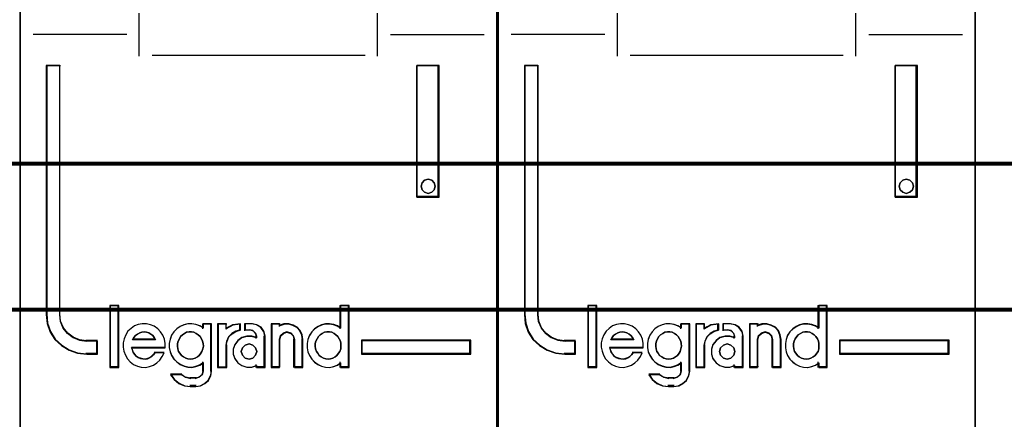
# Model space of a CAD drawing. Header units: millimetres. Extents: x -1290 to 1795, y -4192 to -1311.
# Tile 915 of 1056: x 1454.42 to 1461.83, y -2228.51 to -2225.5. Entities that reach past the tile are written whole.
import ezdxf

# ---------------------------------------------------------------- set-up
doc = ezdxf.new("R2010")
doc.units = ezdxf.units.MM
doc.layers.add('30', color=7, linetype='Continuous')
doc.layers.add('45', color=7, linetype='Continuous')
doc.layers.add('Aparatura', color=7, linetype='Continuous', lineweight=13)

# ---------------------------------------------------------------- blocks, each defined once
blk = doc.blocks.new('*U273')
at = {"layer": '45', "color": 7}
blk.add_lwpolyline([(414.427639, -233.611855), (432.438214, -233.611855), (432.438214, -233.611855), (432.438214, -316.601003), (432.438214, -316.601003), (414.427639, -316.601003), (414.427639, -316.601003), (414.427639, -233.611855), (414.427639, -233.611855)], close=True, dxfattribs=at)
blk = doc.blocks.new('*U274')
at = {"layer": '45', "color": 7}
for points in [[(450.405822, -233.780631), (432.432843, -233.780631), (432.432843, -315.511143), (450.405822, -315.511143), (450.405822, -233.780631)], [(450.386128, -233.798586), (432.450746, -233.798586), (432.450746, -315.493189), (450.386128, -315.493189), (450.386128, -233.798586)], [(435.356428, -293.859381), (435.356428, -293.370206), (434.954529, -293.370206), (434.682822, -293.331731), (434.445079, -293.227301), (434.235638, -293.078899), (434.071482, -292.875534), (433.963932, -292.633695), (433.935629, -292.36987), (433.935629, -282.993101), (433.431839, -282.993101), (433.431839, -292.36987), (433.465803, -292.705147), (433.573353, -293.023936), (433.754491, -293.304249), (434.003555, -293.535096), (434.292244, -293.710979), (434.609235, -293.820906), (434.954529, -293.859381), (435.356428, -293.859381)], [(447.374817, -282.993101), (447.374817, -287.955823), (448.212685, -287.955823), (448.212685, -282.993101), (447.374817, -282.993101)], [(448.028122, -287.406604), (448.064089, -287.536079), (448.028122, -287.677324), (447.932209, -287.765602), (447.794335, -287.806798), (447.662455, -287.765602), (447.566542, -287.677324), (447.530575, -287.536079), (447.566542, -287.406604), (447.662455, -287.306556), (447.794335, -287.27713), (447.932209, -287.306556), (448.028122, -287.406604)], [(436.142377, -294.335184), (436.142377, -292.044144), (435.836233, -292.044144), (435.836233, -294.335184), (436.142377, -294.335184)], [(449.406826, -293.335099), (445.283729, -293.335099), (445.283729, -293.859381), (449.406826, -293.859381), (449.406826, -293.335099)]]:
    blk.add_lwpolyline(points, close=True, dxfattribs=at)
at = {"layer": '45', "color": 139}
for points in [[(450.405822, -233.780631), (432.432843, -233.780631), (432.432843, -315.511143), (450.405822, -315.511143), (450.405822, -233.780631)], [(448.064089, -287.536079), (448.028122, -287.406604), (447.932209, -287.306556), (447.794335, -287.27713), (447.662455, -287.306556), (447.566542, -287.406604), (447.530575, -287.536079), (447.566542, -287.677324), (447.662455, -287.765602), (447.794335, -287.806798), (447.932209, -287.765602), (448.028122, -287.677324), (448.064089, -287.536079)], [(438.848929, -294.046111), (438.94712, -294.034743), (439.033758, -294.006323), (439.114621, -293.96085), (439.183932, -293.90401), (439.247466, -293.824433), (439.287898, -293.75054), (439.316777, -293.653911), (439.339881, -293.557283), (439.328329, -293.460654), (439.311001, -293.364025), (439.27057, -293.278764), (439.218587, -293.187819), (439.149276, -293.125295), (439.074189, -293.074138), (438.987551, -293.03435), (438.895137, -293.017298), (438.808498, -293.017298), (438.710308, -293.03435), (438.635221, -293.074138), (438.554359, -293.125295), (438.485048, -293.187819), (438.438841, -293.278764), (438.398409, -293.364025), (438.36953, -293.460654), (438.36953, -293.557283), (438.381082, -293.653911), (438.409961, -293.75054), (438.456168, -293.824433), (438.513927, -293.90401), (438.59479, -293.96085), (438.675652, -294.006323), (438.762291, -294.034743), (438.848929, -294.046111)], [(444.032298, -294.046111), (444.124791, -294.034743), (444.211502, -294.006323), (444.298214, -293.96085), (444.367583, -293.90401), (444.425391, -293.824433), (444.477418, -293.75054), (444.506322, -293.653911), (444.512103, -293.557283), (444.512103, -293.460654), (444.49476, -293.364025), (444.454295, -293.278764), (444.396487, -293.187819), (444.327118, -293.125295), (444.257749, -293.074138), (444.171037, -293.03435), (444.084325, -293.017298), (443.986052, -293.017298), (443.89934, -293.03435), (443.812629, -293.074138), (443.731698, -293.125295), (443.67389, -293.187819), (443.616082, -293.278764), (443.575617, -293.364025), (443.552494, -293.460654), (443.552494, -293.557283), (443.564055, -293.653911), (443.592959, -293.75054), (443.644986, -293.824433), (443.702794, -293.90401), (443.772163, -293.96085), (443.858875, -294.006323), (443.945586, -294.034743), (444.032298, -294.046111)], [(441.348615, -293.758833), (441.307054, -293.618126), (441.200183, -293.512595), (441.057689, -293.471556), (440.915194, -293.512595), (440.808323, -293.618126), (440.766762, -293.758833), (440.808323, -293.899541), (440.915194, -294.005071), (441.057689, -294.046111), (441.200183, -294.005071), (441.307054, -293.899541), (441.348615, -293.758833)]]:
    blk.add_lwpolyline(points, close=True, dxfattribs=at)
for points in [[(436.915793, -281.027044), (436.915793, -282.648367)], [(445.883485, -281.027044), (445.883485, -282.648367)], [(436.455682, -281.826035), (432.932341, -281.826035)], [(446.382983, -281.826035), (449.906324, -281.826035)], [(437.409921, -282.610662), (445.426954, -282.610662)], [(433.431839, -282.993101), (433.431839, -292.376309)], [(433.431839, -282.993101), (433.963563, -282.993101)], [(433.924176, -282.993101), (433.924176, -292.376309)], [(447.374817, -287.955823), (447.374817, -282.993101)], [(447.374817, -282.993101), (448.212685, -282.993101)], [(448.175089, -287.955823), (448.175089, -282.993101)], [(447.374817, -287.918118), (448.212685, -287.918118)], [(435.81654, -292.02619), (435.81654, -294.353139)], [(435.81654, -292.02619), (436.16028, -292.02619)], [(436.122684, -292.02619), (436.122684, -294.353139)], [(444.472716, -292.02619), (444.472716, -292.907773)], [(444.472716, -292.02619), (444.823618, -292.02619)], [(444.784231, -292.02619), (444.784231, -294.353139)], [(433.431839, -292.336809), (433.465982, -292.679528), (433.574099, -293.005392), (433.756192, -293.291928), (434.00657, -293.527898), (434.296781, -293.707685), (434.615444, -293.820052), (434.962559, -293.859381)], [(433.924176, -292.336809), (433.95302, -292.610038), (434.062627, -292.860499), (434.229922, -293.071113), (434.443368, -293.224805), (434.685657, -293.332958), (434.962559, -293.372804)], [(437.904048, -293.613007), (437.904048, -293.450402), (437.875583, -293.287797), (437.812961, -293.147621), (437.727566, -293.013051), (437.625093, -292.90091), (437.488463, -292.80559), (437.351832, -292.749519), (437.198122, -292.71027), (437.044413, -292.71027), (436.890703, -292.738305), (436.74838, -292.794376), (436.623135, -292.889696), (436.503583, -292.99623), (436.418189, -293.130799), (436.361259, -293.28219), (436.321409, -293.433581), (436.321409, -293.596186), (436.349873, -293.747576), (436.406803, -293.898967), (436.486504, -294.027929), (436.588977, -294.145678), (436.714222, -294.240998), (436.862239, -294.308283), (437.004562, -294.341925), (437.158272, -294.353139), (437.311981, -294.325104), (437.459998, -294.269033), (437.590936, -294.184927), (437.699102, -294.078393), (437.795882, -293.943824), (437.864197, -293.803647)], [(439.339881, -292.872874), (439.202538, -292.788769), (439.059473, -292.738305), (438.910685, -292.71027), (438.756174, -292.721484), (438.613109, -292.749519), (438.464321, -292.816804), (438.338423, -292.90091), (438.235416, -293.013051), (438.143854, -293.147621), (438.086628, -293.299011), (438.058015, -293.450402), (438.058015, -293.613007), (438.086628, -293.764397), (438.143854, -293.904574), (438.235416, -294.039144), (438.338423, -294.151285), (438.464321, -294.246605), (438.613109, -294.308283), (438.756174, -294.341925), (438.910685, -294.353139), (439.059473, -294.325104), (439.202538, -294.269033), (439.339881, -294.184927)], [(439.302284, -292.71027), (439.302284, -292.907773)], [(439.302284, -292.71027), (439.651396, -292.71027)], [(439.612009, -292.71027), (439.612009, -294.500369)], [(439.873395, -292.71027), (439.873395, -294.353139)], [(439.873395, -292.71027), (440.222506, -292.71027)], [(440.738117, -292.71027), (440.446642, -292.7573), (440.18491, -292.918546)], [(440.18491, -292.71027), (440.18491, -292.918546)], [(440.738117, -292.940092), (440.565612, -292.99261), (440.4169, -293.08014), (440.291982, -293.208517), (440.214652, -293.377741), (440.18491, -293.546966)], [(440.700521, -292.71027), (440.700521, -292.977797)], [(440.893875, -292.71027), (440.893875, -292.977797)], [(441.187487, -292.71027), (440.893875, -292.71027)], [(440.893875, -292.940092), (441.115874, -292.940092)], [(441.348615, -293.202233), (441.303559, -293.074359), (441.20701, -292.97206), (441.078277, -292.940092)], [(441.66013, -293.202233), (441.61811, -293.01256), (441.504057, -292.852524), (441.34198, -292.75176), (441.14989, -292.71027)], [(441.892871, -292.71027), (441.892871, -294.353139)], [(441.892871, -292.71027), (442.231241, -292.71027)], [(443.085221, -293.32253), (443.056274, -293.147599), (442.9868, -292.978498), (442.871011, -292.850215), (442.714696, -292.762749), (442.546801, -292.71027), (442.361538, -292.721932), (442.193644, -292.780242)], [(442.193644, -292.71027), (442.193644, -292.814408)], [(444.512103, -292.872874), (444.3861, -292.788769), (444.242915, -292.738305), (444.088276, -292.71027), (443.933636, -292.721484), (443.784724, -292.749519), (443.652994, -292.816804), (443.526992, -292.90091), (443.418171, -293.013051), (443.33226, -293.147621), (443.274987, -293.299011), (443.24635, -293.450402), (443.24635, -293.613007), (443.274987, -293.764397), (443.33226, -293.904574), (443.418171, -294.039144), (443.526992, -294.151285), (443.652994, -294.246605), (443.784724, -294.308283), (443.933636, -294.341925), (444.088276, -294.353139), (444.242915, -294.325104), (444.3861, -294.269033), (444.512103, -294.184927)], [(434.923172, -293.335099), (435.356428, -293.335099)], [(435.317042, -293.335099), (435.317042, -293.859381)], [(435.317042, -293.335099), (435.317042, -293.859381)], [(437.542404, -293.32253), (437.495976, -293.229092), (437.437941, -293.154341), (437.368299, -293.104507), (437.28705, -293.048444), (437.199997, -293.029756), (437.112944, -293.017298), (437.025892, -293.029756), (436.944643, -293.048444), (436.85759, -293.104507), (436.787948, -293.154341), (436.729913, -293.229092), (436.677681, -293.32253)], [(436.677681, -293.284825), (437.542404, -293.284825)], [(441.348615, -293.231954), (441.163176, -293.1753), (440.977737, -293.1753), (440.786503, -293.231954), (440.641629, -293.339596), (440.525729, -293.492561), (440.46778, -293.662522), (440.46778, -293.855145), (440.525729, -294.025106), (440.641629, -294.183736), (440.786503, -294.285713), (440.977737, -294.342366), (441.163176, -294.342366), (441.348615, -294.285713)], [(441.311018, -293.164528), (441.311018, -293.268666)], [(441.620743, -293.164528), (441.620743, -294.353139)], [(442.775497, -293.32253), (442.733936, -293.166799), (442.638939, -293.060902), (442.48457, -293.017298), (442.342076, -293.060902), (442.235205, -293.166799), (442.193644, -293.32253)], [(442.193644, -293.284825), (442.193644, -294.353139)], [(442.73611, -293.284825), (442.73611, -294.353139)], [(443.047625, -293.284825), (443.047625, -294.353139)], [(445.283729, -293.335099), (449.406826, -293.335099)], [(445.283729, -293.335099), (445.283729, -293.859381)], [(449.367439, -293.859381), (449.367439, -293.335099)], [(436.632924, -293.591853), (437.904048, -293.591853)], [(436.632924, -293.591853), (436.661929, -293.681509), (436.690934, -293.771165), (436.748945, -293.854845), (436.806956, -293.926569), (436.888171, -293.98634), (436.975188, -294.016226), (437.062204, -294.034157), (437.155021, -294.046111), (437.242038, -294.02818), (437.317452, -293.998294), (437.398667, -293.944501), (437.46828, -293.872776), (437.526291, -293.795074)], [(439.873395, -294.353139), (440.222506, -294.353139), (440.222506, -293.509261)], [(434.923172, -293.821675), (435.356428, -293.821675)], [(437.486904, -293.778584), (437.864661, -293.778584)], [(445.283729, -293.821675), (449.406826, -293.821675)], [(435.81654, -294.315434), (436.16028, -294.315434)], [(439.030156, -295.07672), (439.219486, -295.047479), (439.38515, -294.959757), (439.527148, -294.831097), (439.615896, -294.649805), (439.651396, -294.462664)], [(439.030156, -294.769692), (439.175537, -294.725831), (439.295634, -294.619311), (439.339881, -294.462664)], [(439.302284, -294.150249), (439.302284, -294.500369)], [(441.311018, -294.249001), (441.311018, -294.353139)], [(441.311018, -294.315434), (441.66013, -294.315434)], [(441.892871, -294.315434), (442.231241, -294.315434)], [(442.73611, -294.315434), (443.085221, -294.315434)], [(444.472716, -294.150249), (444.472716, -294.353139)], [(444.472716, -294.315434), (444.823618, -294.315434)], [(438.108144, -294.599121), (438.242762, -294.79613), (438.424203, -294.94538), (438.640763, -295.04687), (438.869028, -295.07672)], [(438.108144, -294.599121), (438.530658, -294.599121)], [(438.491271, -294.599121), (438.67086, -294.719942), (438.869028, -294.769692)], [(438.829641, -294.731987), (439.067753, -294.731987)], [(439.067753, -295.037219), (438.829641, -295.037219)]]:
    blk.add_lwpolyline(points, dxfattribs=at)
at = {"layer": '45', "color": 1}
for points in [[(435.356428, -293.859381), (435.356428, -293.370206), (434.954529, -293.370206), (434.682822, -293.331731), (434.445079, -293.227301), (434.235638, -293.078899), (434.071482, -292.875534), (433.963932, -292.633695), (433.935629, -292.36987), (433.935629, -282.993101), (433.431839, -282.993101), (433.431839, -292.36987), (433.465803, -292.705147), (433.573353, -293.023936), (433.754491, -293.304249), (434.003555, -293.535096), (434.292244, -293.710979), (434.609235, -293.820906), (434.954529, -293.859381), (435.356428, -293.859381)], [(435.338525, -293.841426), (435.338525, -293.353867), (434.944103, -293.353867), (434.677451, -293.31552), (434.444131, -293.211434), (434.238587, -293.063524), (434.077485, -292.860831), (433.971935, -292.619791), (433.944159, -292.356838), (433.944159, -283.011055), (433.449742, -283.011055), (433.449742, -292.356838), (433.483074, -292.691007), (433.588623, -293.008742), (433.766391, -293.288129), (434.010822, -293.518213), (434.294139, -293.693515), (434.605233, -293.803078), (434.944103, -293.841426), (435.338525, -293.841426)], [(449.406826, -293.335099), (445.283729, -293.335099), (445.283729, -293.859381), (449.406826, -293.859381), (449.406826, -293.335099)]]:
    blk.add_lwpolyline(points, close=True, dxfattribs=at)
at = {"layer": '45', "color": 59}
for points in [[(447.374817, -282.993101), (447.374817, -287.955823), (448.212685, -287.955823), (448.212685, -282.993101), (447.374817, -282.993101)], [(448.028122, -287.406604), (448.064089, -287.536079), (448.028122, -287.677324), (447.932209, -287.765602), (447.794335, -287.806798), (447.662455, -287.765602), (447.566542, -287.677324), (447.530575, -287.536079), (447.566542, -287.406604), (447.662455, -287.306556), (447.794335, -287.27713), (447.932209, -287.306556), (448.028122, -287.406604)], [(436.16028, -294.353139), (436.16028, -292.02619), (435.81654, -292.02619), (435.81654, -294.353139), (436.16028, -294.353139)], [(443.24635, -293.456874), (443.24635, -293.618313), (443.27482, -293.768618), (443.331761, -293.90779), (443.417173, -294.041395), (443.525361, -294.152732), (443.650631, -294.247369), (443.781596, -294.308604), (443.929643, -294.342005), (444.083384, -294.353139), (444.237124, -294.325305), (444.379477, -294.269636), (444.504748, -294.186133), (444.504748, -294.353139), (444.823618, -294.353139), (444.823618, -292.02619), (444.504748, -292.02619), (444.504748, -292.883487), (444.379477, -292.799984), (444.237124, -292.749882), (444.083384, -292.722048), (443.929643, -292.733181), (443.781596, -292.761016), (443.650631, -292.827818), (443.525361, -292.911321), (443.417173, -293.022658), (443.331761, -293.156263), (443.27482, -293.306568), (443.24635, -293.456874)], [(436.321409, -293.596186), (436.349873, -293.747576), (436.406803, -293.898967), (436.486504, -294.027929), (436.588977, -294.145678), (436.714222, -294.240998), (436.862239, -294.308283), (437.004562, -294.341925), (437.158272, -294.353139), (437.311981, -294.325104), (437.459998, -294.269033), (437.590936, -294.184927), (437.699102, -294.078393), (437.795882, -293.943824), (437.864197, -293.803647), (437.516927, -293.803647), (437.459998, -293.876539), (437.391683, -293.943824), (437.311981, -293.994287), (437.237973, -294.022322), (437.152579, -294.039144), (437.061492, -294.027929), (436.976097, -294.011108), (436.890703, -293.983073), (436.811002, -293.927002), (436.754073, -293.859718), (436.697143, -293.781219), (436.668678, -293.697113), (436.640214, -293.613007), (437.904048, -293.613007), (437.904048, -293.450402), (437.875583, -293.287797), (437.812961, -293.147621), (437.727566, -293.013051), (437.625093, -292.90091), (437.488463, -292.80559), (437.351832, -292.749519), (437.198122, -292.71027), (437.044413, -292.71027), (436.890703, -292.738305), (436.74838, -292.794376), (436.623135, -292.889696), (436.503583, -292.99623), (436.418189, -293.130799), (436.361259, -293.28219), (436.321409, -293.433581), (436.321409, -293.596186)], [(438.143375, -293.144583), (438.086468, -293.294922), (438.058015, -293.445261), (438.058015, -293.606737), (438.086468, -293.757076), (438.143375, -293.896279), (438.234425, -294.029914), (438.336856, -294.141276), (438.462051, -294.235934), (438.610007, -294.297183), (438.752274, -294.330592), (438.905921, -294.341728), (439.053878, -294.313888), (439.196144, -294.258206), (439.33272, -294.174685), (439.33272, -294.492067), (439.292885, -294.63127), (439.184763, -294.725928), (439.053878, -294.764905), (438.849015, -294.764905), (438.666914, -294.725928), (438.501885, -294.63127), (438.109231, -294.63127), (438.240115, -294.815018), (438.416526, -294.954221), (438.627079, -295.048879), (438.849015, -295.07672), (439.053878, -295.07672), (439.235979, -295.048879), (439.395317, -294.965358), (439.531892, -294.842859), (439.617252, -294.670247), (439.651396, -294.492067), (439.651396, -292.71027), (439.33272, -292.71027), (439.33272, -292.871745), (439.196144, -292.788223), (439.053878, -292.73811), (438.905921, -292.71027), (438.752274, -292.721406), (438.610007, -292.749246), (438.462051, -292.816064), (438.336856, -292.899586), (438.234425, -293.010948), (438.143375, -293.144583)], [(439.873395, -292.71027), (439.873395, -294.353139), (440.198391, -294.353139), (440.198391, -293.528901), (440.227409, -293.366296), (440.302854, -293.203691), (440.424728, -293.080336), (440.569816, -292.99623), (440.738117, -292.945766), (440.738117, -292.71027), (440.453746, -292.749519), (440.198391, -292.884089), (440.198391, -292.71027), (439.873395, -292.71027)], [(439.891298, -292.728224), (439.891298, -294.335184), (440.202837, -294.335184), (440.202837, -293.528962), (440.230653, -293.369911), (440.302975, -293.210861), (440.419802, -293.090202), (440.558882, -293.007934), (440.720214, -292.958574), (440.720214, -292.728224), (440.447618, -292.766616), (440.202837, -292.898244), (440.202837, -292.728224), (439.891298, -292.728224)], [(440.525104, -293.500866), (440.46778, -293.669077), (440.46778, -293.859718), (440.525104, -294.027929), (440.639753, -294.184927), (440.783065, -294.285854), (440.972236, -294.341925), (441.155674, -294.341925), (441.339113, -294.285854), (441.339113, -294.353139), (441.66013, -294.353139), (441.66013, -293.175656), (441.620003, -292.99623), (441.511086, -292.844839), (441.35631, -292.749519), (441.172871, -292.71027), (440.909179, -292.71027), (440.909179, -292.945766), (441.09835, -292.945766), (441.212999, -292.973802), (441.298985, -293.063515), (441.339113, -293.175656), (441.339113, -293.242941), (441.155674, -293.18687), (440.972236, -293.18687), (440.783065, -293.242941), (440.639753, -293.349475), (440.525104, -293.500866)], [(441.892871, -292.71027), (441.892871, -294.353139), (442.202423, -294.353139), (442.202423, -293.299011), (442.242551, -293.158835), (442.345735, -293.063515), (442.483314, -293.024265), (442.632357, -293.063515), (442.724077, -293.158835), (442.764204, -293.299011), (442.764204, -294.353139), (443.085221, -294.353139), (443.085221, -293.299011), (443.056559, -293.130799), (442.987769, -292.968195), (442.87312, -292.844839), (442.718344, -292.760733), (442.552103, -292.71027), (442.368665, -292.721484), (442.202423, -292.777554), (442.202423, -292.71027), (441.892871, -292.71027)], [(441.912564, -292.728224), (441.912564, -294.335184), (442.212356, -294.335184), (442.212356, -293.304097), (442.251218, -293.166985), (442.351149, -293.073748), (442.48439, -293.035357), (442.628734, -293.073748), (442.717561, -293.166985), (442.756423, -293.304097), (442.756423, -294.335184), (443.067318, -294.335184), (443.067318, -293.304097), (443.03956, -293.139562), (442.972939, -292.980512), (442.861905, -292.859853), (442.712009, -292.777585), (442.55101, -292.728224), (442.373356, -292.739193), (442.212356, -292.794039), (442.212356, -292.728224), (441.912564, -292.728224)], [(437.495976, -293.229092), (437.542404, -293.32253), (436.677681, -293.32253), (436.729913, -293.229092), (436.787948, -293.154341), (436.85759, -293.104507), (436.944643, -293.048444), (437.025892, -293.029756), (437.112944, -293.017298), (437.199997, -293.029756), (437.28705, -293.048444), (437.368299, -293.104507), (437.437941, -293.154341), (437.495976, -293.229092)], [(437.542404, -293.32253), (436.677681, -293.32253), (436.729913, -293.229092), (436.787948, -293.154341), (436.85759, -293.104507), (436.944643, -293.048444), (437.025892, -293.029756), (437.112944, -293.017298), (437.199997, -293.029756), (437.28705, -293.048444), (437.368299, -293.104507), (437.437941, -293.154341), (437.495976, -293.229092), (437.542404, -293.32253)], [(439.247466, -293.824433), (439.183932, -293.90401), (439.114621, -293.96085), (439.033758, -294.006323), (438.94712, -294.034743), (438.848929, -294.046111), (438.762291, -294.034743), (438.675652, -294.006323), (438.59479, -293.96085), (438.513927, -293.90401), (438.456168, -293.824433), (438.409961, -293.75054), (438.381082, -293.653911), (438.36953, -293.557283), (438.36953, -293.460654), (438.398409, -293.364025), (438.438841, -293.278764), (438.485048, -293.187819), (438.554359, -293.125295), (438.635221, -293.074138), (438.710308, -293.03435), (438.808498, -293.017298), (438.895137, -293.017298), (438.987551, -293.03435), (439.074189, -293.074138), (439.149276, -293.125295), (439.218587, -293.187819), (439.27057, -293.278764), (439.311001, -293.364025), (439.328329, -293.460654), (439.339881, -293.557283), (439.316777, -293.653911), (439.287898, -293.75054), (439.247466, -293.824433)], [(438.438841, -293.278764), (438.485048, -293.187819), (438.554359, -293.125295), (438.635221, -293.074138), (438.710308, -293.03435), (438.808498, -293.017298), (438.895137, -293.017298), (438.987551, -293.03435), (439.074189, -293.074138), (439.149276, -293.125295), (439.218587, -293.187819), (439.27057, -293.278764), (439.311001, -293.364025), (439.328329, -293.460654), (439.339881, -293.557283), (439.316777, -293.653911), (439.287898, -293.75054), (439.247466, -293.824433), (439.183932, -293.90401), (439.114621, -293.96085), (439.033758, -294.006323), (438.94712, -294.034743), (438.848929, -294.046111), (438.762291, -294.034743), (438.675652, -294.006323), (438.59479, -293.96085), (438.513927, -293.90401), (438.456168, -293.824433), (438.409961, -293.75054), (438.381082, -293.653911), (438.36953, -293.557283), (438.36953, -293.460654), (438.398409, -293.364025), (438.438841, -293.278764)], [(444.171037, -293.03435), (444.257749, -293.074138), (444.327118, -293.125295), (444.396487, -293.187819), (444.454295, -293.278764), (444.49476, -293.364025), (444.512103, -293.460654), (444.512103, -293.557283), (444.506322, -293.653911), (444.477418, -293.75054), (444.425391, -293.824433), (444.367583, -293.90401), (444.298214, -293.96085), (444.211502, -294.006323), (444.124791, -294.034743), (444.032298, -294.046111), (443.945586, -294.034743), (443.858875, -294.006323), (443.772163, -293.96085), (443.702794, -293.90401), (443.644986, -293.824433), (443.592959, -293.75054), (443.564055, -293.653911), (443.552494, -293.557283), (443.552494, -293.460654), (443.575617, -293.364025), (443.616082, -293.278764), (443.67389, -293.187819), (443.731698, -293.125295), (443.812629, -293.074138), (443.89934, -293.03435), (443.986052, -293.017298), (444.084325, -293.017298), (444.171037, -293.03435)], [(443.575617, -293.364025), (443.616082, -293.278764), (443.67389, -293.187819), (443.731698, -293.125295), (443.812629, -293.074138), (443.89934, -293.03435), (443.986052, -293.017298), (444.084325, -293.017298), (444.171037, -293.03435), (444.257749, -293.074138), (444.327118, -293.125295), (444.396487, -293.187819), (444.454295, -293.278764), (444.49476, -293.364025), (444.512103, -293.460654), (444.512103, -293.557283), (444.506322, -293.653911), (444.477418, -293.75054), (444.425391, -293.824433), (444.367583, -293.90401), (444.298214, -293.96085), (444.211502, -294.006323), (444.124791, -294.034743), (444.032298, -294.046111), (443.945586, -294.034743), (443.858875, -294.006323), (443.772163, -293.96085), (443.702794, -293.90401), (443.644986, -293.824433), (443.592959, -293.75054), (443.564055, -293.653911), (443.552494, -293.557283), (443.552494, -293.460654), (443.575617, -293.364025)], [(441.307054, -293.618126), (441.348615, -293.758833), (441.307054, -293.899541), (441.200183, -294.005071), (441.057689, -294.046111), (440.915194, -294.005071), (440.808323, -293.899541), (440.766762, -293.758833), (440.808323, -293.618126), (440.915194, -293.512595), (441.057689, -293.471556), (441.200183, -293.512595), (441.307054, -293.618126)], [(440.766762, -293.758833), (440.808323, -293.618126), (440.915194, -293.512595), (441.057689, -293.471556), (441.200183, -293.512595), (441.307054, -293.618126), (441.348615, -293.758833), (441.307054, -293.899541), (441.200183, -294.005071), (441.057689, -294.046111), (440.915194, -294.005071), (440.808323, -293.899541), (440.766762, -293.758833)], [(449.387132, -293.353054), (445.301632, -293.353054), (445.301632, -293.841426), (449.387132, -293.841426), (449.387132, -293.353054)]]:
    blk.add_lwpolyline(points, close=True, dxfattribs=at)
blk = doc.blocks.new('*U275')
at = {"layer": '45', "color": 7}
for points in [[(468.391333, -233.780631), (450.418354, -233.780631), (450.418354, -315.511143), (468.391333, -315.511143), (468.391333, -233.780631)], [(453.34194, -293.859381), (453.34194, -293.370206), (452.94004, -293.370206), (452.668333, -293.331731), (452.43059, -293.227301), (452.221149, -293.078899), (452.056993, -292.875534), (451.949443, -292.633695), (451.92114, -292.36987), (451.92114, -282.993101), (451.41735, -282.993101), (451.41735, -292.36987), (451.451314, -292.705147), (451.558864, -293.023936), (451.740002, -293.304249), (451.989066, -293.535096), (452.277755, -293.710979), (452.594746, -293.820906), (452.94004, -293.859381), (453.34194, -293.859381)], [(465.362119, -282.993101), (465.362119, -287.955823), (466.199987, -287.955823), (466.199987, -282.993101), (465.362119, -282.993101)], [(466.013754, -287.406604), (466.0496, -287.536079), (466.013754, -287.677324), (465.918163, -287.765602), (465.780751, -287.806798), (465.649314, -287.765602), (465.553723, -287.677324), (465.517876, -287.536079), (465.553723, -287.406604), (465.649314, -287.306556), (465.780751, -287.27713), (465.918163, -287.306556), (466.013754, -287.406604)], [(454.129678, -294.335184), (454.129678, -292.044144), (453.821744, -292.044144), (453.821744, -294.335184), (454.129678, -294.335184)], [(467.392337, -293.335099), (463.26924, -293.335099), (463.26924, -293.859381), (467.392337, -293.859381), (467.392337, -293.335099)]]:
    blk.add_lwpolyline(points, close=True, dxfattribs=at)
at = {"layer": '45', "color": 139}
for points in [[(468.391333, -233.780631), (450.418354, -233.780631), (450.418354, -315.511143), (468.391333, -315.511143), (468.391333, -233.780631)], [(466.0496, -287.536079), (466.013754, -287.406604), (465.918163, -287.306556), (465.780751, -287.27713), (465.649314, -287.306556), (465.553723, -287.406604), (465.517876, -287.536079), (465.553723, -287.677324), (465.649314, -287.765602), (465.780751, -287.806798), (465.918163, -287.765602), (466.013754, -287.677324), (466.0496, -287.536079)], [(456.836231, -294.046111), (456.934421, -294.034743), (457.02106, -294.006323), (457.101922, -293.96085), (457.171233, -293.90401), (457.234768, -293.824433), (457.275199, -293.75054), (457.304079, -293.653911), (457.327182, -293.557283), (457.31563, -293.460654), (457.298303, -293.364025), (457.257871, -293.278764), (457.205888, -293.187819), (457.136578, -293.125295), (457.061491, -293.074138), (456.974852, -293.03435), (456.882438, -293.017298), (456.795799, -293.017298), (456.697609, -293.03435), (456.622522, -293.074138), (456.54166, -293.125295), (456.472349, -293.187819), (456.426142, -293.278764), (456.385711, -293.364025), (456.356831, -293.460654), (456.356831, -293.557283), (456.368383, -293.653911), (456.397262, -293.75054), (456.44347, -293.824433), (456.501229, -293.90401), (456.582091, -293.96085), (456.662954, -294.006323), (456.749592, -294.034743), (456.836231, -294.046111)], [(462.018704, -294.046111), (462.111369, -294.034743), (462.198243, -294.006323), (462.285116, -293.96085), (462.354615, -293.90401), (462.412531, -293.824433), (462.464655, -293.75054), (462.493613, -293.653911), (462.499404, -293.557283), (462.499404, -293.460654), (462.482029, -293.364025), (462.441488, -293.278764), (462.383573, -293.187819), (462.314074, -293.125295), (462.244575, -293.074138), (462.157702, -293.03435), (462.070828, -293.017298), (461.972372, -293.017298), (461.885498, -293.03435), (461.798625, -293.074138), (461.717543, -293.125295), (461.659627, -293.187819), (461.601712, -293.278764), (461.561171, -293.364025), (461.538005, -293.460654), (461.538005, -293.557283), (461.549588, -293.653911), (461.578546, -293.75054), (461.63067, -293.824433), (461.688585, -293.90401), (461.758084, -293.96085), (461.844957, -294.006323), (461.931831, -294.034743), (462.018704, -294.046111)], [(459.335916, -293.758833), (459.294355, -293.618126), (459.187485, -293.512595), (459.04499, -293.471556), (458.902496, -293.512595), (458.795625, -293.618126), (458.754064, -293.758833), (458.795625, -293.899541), (458.902496, -294.005071), (459.04499, -294.046111), (459.187485, -294.005071), (459.294355, -293.899541), (459.335916, -293.758833)]]:
    blk.add_lwpolyline(points, close=True, dxfattribs=at)
at = {"layer": '45', "color": 59}
for points in [[(468.37343, -233.798586), (450.436257, -233.798586), (450.436257, -315.493189), (468.37343, -315.493189), (468.37343, -233.798586)], [(465.362119, -282.993101), (465.362119, -287.955823), (466.199987, -287.955823), (466.199987, -282.993101), (465.362119, -282.993101)], [(466.013754, -287.406604), (466.0496, -287.536079), (466.013754, -287.677324), (465.918163, -287.765602), (465.780751, -287.806798), (465.649314, -287.765602), (465.553723, -287.677324), (465.517876, -287.536079), (465.553723, -287.406604), (465.649314, -287.306556), (465.780751, -287.27713), (465.918163, -287.306556), (466.013754, -287.406604)], [(454.147582, -294.353139), (454.147582, -292.02619), (453.803841, -292.02619), (453.803841, -294.353139), (454.147582, -294.353139)], [(461.233651, -293.456874), (461.233651, -293.618313), (461.262089, -293.768618), (461.318966, -293.90779), (461.40428, -294.041395), (461.512346, -294.152732), (461.637474, -294.247369), (461.76829, -294.308604), (461.916168, -294.342005), (462.069735, -294.353139), (462.223301, -294.325305), (462.365492, -294.269636), (462.490621, -294.186133), (462.490621, -294.353139), (462.809129, -294.353139), (462.809129, -292.02619), (462.490621, -292.02619), (462.490621, -292.883487), (462.365492, -292.799984), (462.223301, -292.749882), (462.069735, -292.722048), (461.916168, -292.733181), (461.76829, -292.761016), (461.637474, -292.827818), (461.512346, -292.911321), (461.40428, -293.022658), (461.318966, -293.156263), (461.262089, -293.306568), (461.233651, -293.456874)], [(454.30871, -293.596186), (454.337143, -293.747576), (454.394008, -293.898967), (454.473619, -294.027929), (454.575976, -294.145678), (454.701079, -294.240998), (454.848928, -294.308283), (454.991091, -294.341925), (455.144626, -294.353139), (455.298162, -294.325104), (455.446011, -294.269033), (455.576801, -294.184927), (455.684845, -294.078393), (455.781515, -293.943824), (455.849753, -293.803647), (455.502876, -293.803647), (455.446011, -293.876539), (455.377773, -293.943824), (455.298162, -293.994287), (455.224238, -294.022322), (455.13894, -294.039144), (455.047956, -294.027929), (454.962658, -294.011108), (454.877361, -293.983073), (454.79775, -293.927002), (454.740884, -293.859718), (454.684019, -293.781219), (454.655587, -293.697113), (454.627154, -293.613007), (455.889559, -293.613007), (455.889559, -293.450402), (455.861126, -293.287797), (455.798575, -293.147621), (455.713277, -293.013051), (455.61092, -292.90091), (455.474444, -292.80559), (455.337968, -292.749519), (455.184432, -292.71027), (455.030896, -292.71027), (454.877361, -292.738305), (454.735198, -292.794376), (454.610095, -292.889696), (454.490678, -292.99623), (454.405381, -293.130799), (454.348516, -293.28219), (454.30871, -293.433581), (454.30871, -293.596186)], [(456.13058, -293.144583), (456.073737, -293.294922), (456.045316, -293.445261), (456.045316, -293.606737), (456.073737, -293.757076), (456.13058, -293.896279), (456.221528, -294.029914), (456.323845, -294.141276), (456.448898, -294.235934), (456.596689, -294.297183), (456.738795, -294.330592), (456.89227, -294.341728), (457.04006, -294.313888), (457.182167, -294.258206), (457.318589, -294.174685), (457.318589, -294.492067), (457.278799, -294.63127), (457.170798, -294.725928), (457.04006, -294.764905), (456.835427, -294.764905), (456.653531, -294.725928), (456.488688, -294.63127), (456.096474, -294.63127), (456.227212, -294.815018), (456.403424, -294.954221), (456.613741, -295.048879), (456.835427, -295.07672), (457.04006, -295.07672), (457.221956, -295.048879), (457.381115, -294.965358), (457.517538, -294.842859), (457.602801, -294.670247), (457.636907, -294.492067), (457.636907, -292.71027), (457.318589, -292.71027), (457.318589, -292.871745), (457.182167, -292.788223), (457.04006, -292.73811), (456.89227, -292.71027), (456.738795, -292.721406), (456.596689, -292.749246), (456.448898, -292.816064), (456.323845, -292.899586), (456.221528, -293.010948), (456.13058, -293.144583)], [(457.860696, -292.71027), (457.860696, -294.353139), (458.185693, -294.353139), (458.185693, -293.528901), (458.21471, -293.366296), (458.290156, -293.203691), (458.412029, -293.080336), (458.557117, -292.99623), (458.725419, -292.945766), (458.725419, -292.71027), (458.441047, -292.749519), (458.185693, -292.884089), (458.185693, -292.71027), (457.860696, -292.71027)], [(457.878599, -292.728224), (457.878599, -294.335184), (458.190138, -294.335184), (458.190138, -293.528962), (458.217954, -293.369911), (458.290276, -293.210861), (458.407103, -293.090202), (458.546183, -293.007934), (458.707516, -292.958574), (458.707516, -292.728224), (458.434919, -292.766616), (458.190138, -292.898244), (458.190138, -292.728224), (457.878599, -292.728224)], [(458.510615, -293.500866), (458.453291, -293.669077), (458.453291, -293.859718), (458.510615, -294.027929), (458.625264, -294.184927), (458.768576, -294.285854), (458.957747, -294.341925), (459.141185, -294.341925), (459.324624, -294.285854), (459.324624, -294.353139), (459.645641, -294.353139), (459.645641, -293.175656), (459.605514, -292.99623), (459.496597, -292.844839), (459.341821, -292.749519), (459.158382, -292.71027), (458.89469, -292.71027), (458.89469, -292.945766), (459.083861, -292.945766), (459.19851, -292.973802), (459.284496, -293.063515), (459.324624, -293.175656), (459.324624, -293.242941), (459.141185, -293.18687), (458.957747, -293.18687), (458.768576, -293.242941), (458.625264, -293.349475), (458.510615, -293.500866)], [(459.880172, -292.71027), (459.880172, -294.353139), (460.189725, -294.353139), (460.189725, -293.299011), (460.229852, -293.158835), (460.333036, -293.063515), (460.470615, -293.024265), (460.619659, -293.063515), (460.711378, -293.158835), (460.751505, -293.299011), (460.751505, -294.353139), (461.072523, -294.353139), (461.072523, -293.299011), (461.04386, -293.130799), (460.975071, -292.968195), (460.860422, -292.844839), (460.705646, -292.760733), (460.539404, -292.71027), (460.355966, -292.721484), (460.189725, -292.777554), (460.189725, -292.71027), (459.880172, -292.71027)], [(459.898075, -292.728224), (459.898075, -294.335184), (460.198332, -294.335184), (460.198332, -293.304097), (460.237254, -293.166985), (460.33734, -293.073748), (460.470787, -293.035357), (460.615355, -293.073748), (460.70432, -293.166985), (460.743242, -293.304097), (460.743242, -294.335184), (461.054619, -294.335184), (461.054619, -293.304097), (461.026818, -293.139562), (460.960094, -292.980512), (460.848888, -292.859853), (460.69876, -292.777585), (460.537511, -292.728224), (460.359581, -292.739193), (460.198332, -292.794039), (460.198332, -292.728224), (459.898075, -292.728224)], [(455.483181, -293.229092), (455.529705, -293.32253), (454.663193, -293.32253), (454.715532, -293.229092), (454.773687, -293.154341), (454.843474, -293.104507), (454.930707, -293.048444), (455.012124, -293.029756), (455.099357, -293.017298), (455.186589, -293.029756), (455.273822, -293.048444), (455.35524, -293.104507), (455.425026, -293.154341), (455.483181, -293.229092)], [(455.529705, -293.32253), (454.663193, -293.32253), (454.715532, -293.229092), (454.773687, -293.154341), (454.843474, -293.104507), (454.930707, -293.048444), (455.012124, -293.029756), (455.099357, -293.017298), (455.186589, -293.029756), (455.273822, -293.048444), (455.35524, -293.104507), (455.425026, -293.154341), (455.483181, -293.229092), (455.529705, -293.32253)], [(457.234768, -293.824433), (457.171233, -293.90401), (457.101922, -293.96085), (457.02106, -294.006323), (456.934421, -294.034743), (456.836231, -294.046111), (456.749592, -294.034743), (456.662954, -294.006323), (456.582091, -293.96085), (456.501229, -293.90401), (456.44347, -293.824433), (456.397262, -293.75054), (456.368383, -293.653911), (456.356831, -293.557283), (456.356831, -293.460654), (456.385711, -293.364025), (456.426142, -293.278764), (456.472349, -293.187819), (456.54166, -293.125295), (456.622522, -293.074138), (456.697609, -293.03435), (456.795799, -293.017298), (456.882438, -293.017298), (456.974852, -293.03435), (457.061491, -293.074138), (457.136578, -293.125295), (457.205888, -293.187819), (457.257871, -293.278764), (457.298303, -293.364025), (457.31563, -293.460654), (457.327182, -293.557283), (457.304079, -293.653911), (457.275199, -293.75054), (457.234768, -293.824433)], [(456.426142, -293.278764), (456.472349, -293.187819), (456.54166, -293.125295), (456.622522, -293.074138), (456.697609, -293.03435), (456.795799, -293.017298), (456.882438, -293.017298), (456.974852, -293.03435), (457.061491, -293.074138), (457.136578, -293.125295), (457.205888, -293.187819), (457.257871, -293.278764), (457.298303, -293.364025), (457.31563, -293.460654), (457.327182, -293.557283), (457.304079, -293.653911), (457.275199, -293.75054), (457.234768, -293.824433), (457.171233, -293.90401), (457.101922, -293.96085), (457.02106, -294.006323), (456.934421, -294.034743), (456.836231, -294.046111), (456.749592, -294.034743), (456.662954, -294.006323), (456.582091, -293.96085), (456.501229, -293.90401), (456.44347, -293.824433), (456.397262, -293.75054), (456.368383, -293.653911), (456.356831, -293.557283), (456.356831, -293.460654), (456.385711, -293.364025), (456.426142, -293.278764)], [(462.157702, -293.03435), (462.244575, -293.074138), (462.314074, -293.125295), (462.383573, -293.187819), (462.441488, -293.278764), (462.482029, -293.364025), (462.499404, -293.460654), (462.499404, -293.557283), (462.493613, -293.653911), (462.464655, -293.75054), (462.412531, -293.824433), (462.354615, -293.90401), (462.285116, -293.96085), (462.198243, -294.006323), (462.111369, -294.034743), (462.018704, -294.046111), (461.931831, -294.034743), (461.844957, -294.006323), (461.758084, -293.96085), (461.688585, -293.90401), (461.63067, -293.824433), (461.578546, -293.75054), (461.549588, -293.653911), (461.538005, -293.557283), (461.538005, -293.460654), (461.561171, -293.364025), (461.601712, -293.278764), (461.659627, -293.187819), (461.717543, -293.125295), (461.798625, -293.074138), (461.885498, -293.03435), (461.972372, -293.017298), (462.070828, -293.017298), (462.157702, -293.03435)], [(461.561171, -293.364025), (461.601712, -293.278764), (461.659627, -293.187819), (461.717543, -293.125295), (461.798625, -293.074138), (461.885498, -293.03435), (461.972372, -293.017298), (462.070828, -293.017298), (462.157702, -293.03435), (462.244575, -293.074138), (462.314074, -293.125295), (462.383573, -293.187819), (462.441488, -293.278764), (462.482029, -293.364025), (462.499404, -293.460654), (462.499404, -293.557283), (462.493613, -293.653911), (462.464655, -293.75054), (462.412531, -293.824433), (462.354615, -293.90401), (462.285116, -293.96085), (462.198243, -294.006323), (462.111369, -294.034743), (462.018704, -294.046111), (461.931831, -294.034743), (461.844957, -294.006323), (461.758084, -293.96085), (461.688585, -293.90401), (461.63067, -293.824433), (461.578546, -293.75054), (461.549588, -293.653911), (461.538005, -293.557283), (461.538005, -293.460654), (461.561171, -293.364025)], [(459.294355, -293.618126), (459.335916, -293.758833), (459.294355, -293.899541), (459.187485, -294.005071), (459.04499, -294.046111), (458.902496, -294.005071), (458.795625, -293.899541), (458.754064, -293.758833), (458.795625, -293.618126), (458.902496, -293.512595), (459.04499, -293.471556), (459.187485, -293.512595), (459.294355, -293.618126)], [(458.754064, -293.758833), (458.795625, -293.618126), (458.902496, -293.512595), (459.04499, -293.471556), (459.187485, -293.512595), (459.294355, -293.618126), (459.335916, -293.758833), (459.294355, -293.899541), (459.187485, -294.005071), (459.04499, -294.046111), (458.902496, -294.005071), (458.795625, -293.899541), (458.754064, -293.758833)], [(467.374434, -293.353054), (463.288933, -293.353054), (463.288933, -293.841426), (467.374434, -293.841426), (467.374434, -293.353054)]]:
    blk.add_lwpolyline(points, close=True, dxfattribs=at)
at = {"layer": '45', "color": 139}
for points in [[(454.901304, -281.027044), (454.901304, -282.648367)], [(463.868996, -281.027044), (463.868996, -282.648367)], [(454.441193, -281.826035), (450.917852, -281.826035)], [(464.368494, -281.826035), (467.891835, -281.826035)], [(455.395432, -282.610662), (463.414255, -282.610662)], [(451.41735, -282.993101), (451.41735, -292.376309)], [(451.41735, -282.993101), (451.949074, -282.993101)], [(451.911477, -282.993101), (451.911477, -292.376309)], [(465.362119, -287.955823), (465.362119, -282.993101)], [(465.362119, -282.993101), (466.199987, -282.993101)], [(466.1606, -287.955823), (466.1606, -282.993101)], [(465.362119, -287.918118), (466.199987, -287.918118)], [(453.803841, -292.02619), (453.803841, -294.353139)], [(453.803841, -292.02619), (454.147582, -292.02619)], [(454.108195, -292.02619), (454.108195, -294.353139)], [(462.460017, -292.02619), (462.460017, -292.907773)], [(462.460017, -292.02619), (462.809129, -292.02619)], [(462.771532, -292.02619), (462.771532, -294.353139)], [(451.41735, -292.336809), (451.451493, -292.679528), (451.55961, -293.005392), (451.741704, -293.291928), (451.992081, -293.527898), (452.282292, -293.707685), (452.600955, -293.820052), (452.94807, -293.859381)], [(451.911477, -292.336809), (451.940272, -292.610038), (452.04969, -292.860499), (452.216696, -293.071113), (452.429774, -293.224805), (452.671645, -293.332958), (452.94807, -293.372804)], [(455.889559, -293.613007), (455.889559, -293.450402), (455.861126, -293.287797), (455.798575, -293.147621), (455.713277, -293.013051), (455.61092, -292.90091), (455.474444, -292.80559), (455.337968, -292.749519), (455.184432, -292.71027), (455.030896, -292.71027), (454.877361, -292.738305), (454.735198, -292.794376), (454.610095, -292.889696), (454.490678, -292.99623), (454.405381, -293.130799), (454.348516, -293.28219), (454.30871, -293.433581), (454.30871, -293.596186), (454.337143, -293.747576), (454.394008, -293.898967), (454.473619, -294.027929), (454.575976, -294.145678), (454.701079, -294.240998), (454.848928, -294.308283), (454.991091, -294.341925), (455.144626, -294.353139), (455.298162, -294.325104), (455.446011, -294.269033), (455.576801, -294.184927), (455.684845, -294.078393), (455.781515, -293.943824), (455.849753, -293.803647)], [(457.327182, -292.872874), (457.189839, -292.788769), (457.046774, -292.738305), (456.897986, -292.71027), (456.743475, -292.721484), (456.60041, -292.749519), (456.451622, -292.816804), (456.325724, -292.90091), (456.222717, -293.013051), (456.131155, -293.147621), (456.073929, -293.299011), (456.045316, -293.450402), (456.045316, -293.613007), (456.073929, -293.764397), (456.131155, -293.904574), (456.222717, -294.039144), (456.325724, -294.151285), (456.451622, -294.246605), (456.60041, -294.308283), (456.743475, -294.341925), (456.897986, -294.353139), (457.046774, -294.325104), (457.189839, -294.269033), (457.327182, -294.184927)], [(457.287795, -292.71027), (457.287795, -292.907773)], [(457.287795, -292.71027), (457.636907, -292.71027)], [(457.59931, -292.71027), (457.59931, -294.500369)], [(457.860696, -292.71027), (457.860696, -294.353139)], [(457.860696, -292.71027), (458.209808, -292.71027)], [(458.725419, -292.71027), (458.433001, -292.7573), (458.170421, -292.918546)], [(458.170421, -292.71027), (458.170421, -292.918546)], [(458.725419, -292.940092), (458.552355, -292.99261), (458.403162, -293.08014), (458.27784, -293.208517), (458.200259, -293.377741), (458.170421, -293.546966)], [(458.686032, -292.71027), (458.686032, -292.977797)], [(458.881176, -292.71027), (458.881176, -292.977797)], [(459.174788, -292.71027), (458.881176, -292.71027)], [(458.881176, -292.940092), (459.103175, -292.940092)], [(459.335916, -293.202233), (459.290562, -293.074359), (459.193373, -292.97206), (459.063788, -292.940092)], [(459.645641, -293.202233), (459.603621, -293.01256), (459.489568, -292.852524), (459.327491, -292.75176), (459.135401, -292.71027)], [(459.880172, -292.71027), (459.880172, -294.353139)], [(459.880172, -292.71027), (460.218542, -292.71027)], [(461.072523, -293.32253), (461.043517, -293.147599), (460.973904, -292.978498), (460.857882, -292.850215), (460.701253, -292.762749), (460.533021, -292.71027), (460.347387, -292.721932), (460.179155, -292.780242)], [(460.179155, -292.71027), (460.179155, -292.814408)], [(462.499404, -292.872874), (462.373402, -292.788769), (462.230217, -292.738305), (462.075577, -292.71027), (461.920938, -292.721484), (461.772026, -292.749519), (461.640296, -292.816804), (461.514293, -292.90091), (461.405473, -293.013051), (461.319562, -293.147621), (461.262288, -293.299011), (461.233651, -293.450402), (461.233651, -293.613007), (461.262288, -293.764397), (461.319562, -293.904574), (461.405473, -294.039144), (461.514293, -294.151285), (461.640296, -294.246605), (461.772026, -294.308283), (461.920938, -294.341925), (462.075577, -294.353139), (462.230217, -294.325104), (462.373402, -294.269033), (462.499404, -294.184927)], [(452.910473, -293.335099), (453.34194, -293.335099)], [(453.304343, -293.335099), (453.304343, -293.859381)], [(453.304343, -293.335099), (453.304343, -293.859381)], [(455.529705, -293.32253), (455.483181, -293.229092), (455.425026, -293.154341), (455.35524, -293.104507), (455.273822, -293.048444), (455.186589, -293.029756), (455.099357, -293.017298), (455.012124, -293.029756), (454.930707, -293.048444), (454.843474, -293.104507), (454.773687, -293.154341), (454.715532, -293.229092), (454.663193, -293.32253)], [(454.663193, -293.284825), (455.529705, -293.284825)], [(459.335916, -293.231954), (459.1501, -293.1753), (458.964285, -293.1753), (458.772662, -293.231954), (458.627493, -293.339596), (458.511358, -293.492561), (458.453291, -293.662522), (458.453291, -293.855145), (458.511358, -294.025106), (458.627493, -294.183736), (458.772662, -294.285713), (458.964285, -294.342366), (459.1501, -294.342366), (459.335916, -294.285713)], [(459.296529, -293.164528), (459.296529, -293.268666)], [(459.608044, -293.164528), (459.608044, -294.353139)], [(460.761008, -293.32253), (460.719447, -293.166799), (460.62445, -293.060902), (460.470081, -293.017298), (460.327587, -293.060902), (460.220716, -293.166799), (460.179155, -293.32253)], [(460.179155, -293.284825), (460.179155, -294.353139)], [(460.723411, -293.284825), (460.723411, -294.353139)], [(461.033136, -293.284825), (461.033136, -294.353139)], [(463.26924, -293.335099), (467.392337, -293.335099)], [(463.26924, -293.335099), (463.26924, -293.859381)], [(467.35474, -293.859381), (467.35474, -293.335099)], [(454.618435, -293.591853), (455.889559, -293.591853)], [(454.618435, -293.591853), (454.64744, -293.681509), (454.676445, -293.771165), (454.734456, -293.854845), (454.792467, -293.926569), (454.873682, -293.98634), (454.960699, -294.016226), (455.047715, -294.034157), (455.140533, -294.046111), (455.227549, -294.02818), (455.302963, -293.998294), (455.384178, -293.944501), (455.453791, -293.872776), (455.511802, -293.795074)], [(457.860696, -294.353139), (458.209808, -294.353139), (458.209808, -293.509261)], [(452.910473, -293.821675), (453.34194, -293.821675)], [(455.474205, -293.778584), (455.850172, -293.778584)], [(463.26924, -293.821675), (467.392337, -293.821675)], [(453.803841, -294.315434), (454.147582, -294.315434)], [(457.015667, -295.07672), (457.204997, -295.047479), (457.370661, -294.959757), (457.512659, -294.831097), (457.601407, -294.649805), (457.636907, -294.462664)], [(457.015667, -294.769692), (457.161889, -294.725831), (457.28268, -294.619311), (457.327182, -294.462664)], [(457.287795, -294.150249), (457.287795, -294.500369)], [(459.296529, -294.249001), (459.296529, -294.353139)], [(459.296529, -294.315434), (459.645641, -294.315434)], [(459.880172, -294.315434), (460.218542, -294.315434)], [(460.723411, -294.315434), (461.072523, -294.315434)], [(462.460017, -294.150249), (462.460017, -294.353139)], [(462.460017, -294.315434), (462.809129, -294.315434)], [(456.095445, -294.599121), (456.229746, -294.79613), (456.410761, -294.94538), (456.626811, -295.04687), (456.854539, -295.07672)], [(456.095445, -294.599121), (456.516169, -294.599121)], [(456.478573, -294.599121), (456.657311, -294.719942), (456.854539, -294.769692)], [(456.816942, -294.731987), (457.055054, -294.731987)], [(457.055054, -295.037219), (456.816942, -295.037219)]]:
    blk.add_lwpolyline(points, dxfattribs=at)
at = {"layer": '45', "color": 1}
for points in [[(453.34194, -293.859381), (453.34194, -293.370206), (452.94004, -293.370206), (452.668333, -293.331731), (452.43059, -293.227301), (452.221149, -293.078899), (452.056993, -292.875534), (451.949443, -292.633695), (451.92114, -292.36987), (451.92114, -282.993101), (451.41735, -282.993101), (451.41735, -292.36987), (451.451314, -292.705147), (451.558864, -293.023936), (451.740002, -293.304249), (451.989066, -293.535096), (452.277755, -293.710979), (452.594746, -293.820906), (452.94004, -293.859381), (453.34194, -293.859381)], [(453.324036, -293.841426), (453.324036, -293.353867), (452.929614, -293.353867), (452.662962, -293.31552), (452.429642, -293.211434), (452.224098, -293.063524), (452.062996, -292.860831), (451.957446, -292.619791), (451.92967, -292.356838), (451.92967, -283.011055), (451.435253, -283.011055), (451.435253, -292.356838), (451.468585, -292.691007), (451.574134, -293.008742), (451.751902, -293.288129), (451.996333, -293.518213), (452.27965, -293.693515), (452.590744, -293.803078), (452.929614, -293.841426), (453.324036, -293.841426)], [(467.392337, -293.335099), (463.26924, -293.335099), (463.26924, -293.859381), (467.392337, -293.859381), (467.392337, -293.335099)]]:
    blk.add_lwpolyline(points, close=True, dxfattribs=at)
blk = doc.blocks.new('*U278')
at = {"layer": '30', "color": 7}
for points in [[(548.842747, -412.524831), (117.158256, -412.524831), (117.158256, -414.039739), (117.158256, -435.110729), (117.158256, -436.625636), (548.842747, -436.625636), (548.842747, -435.110729), (548.842747, -414.039739), (548.842747, -412.524831)], [(117.158256, -436.539453), (548.842747, -436.539453), (117.158256, -436.539453)], [(548.842747, -436.539453), (117.158256, -436.539453), (117.158256, -438.016824), (117.158256, -439.577819), (117.158256, -442.114436), (548.842747, -442.114436), (548.842747, -439.577819), (548.842747, -438.016824), (548.842747, -436.539453)], [(548.79978, -436.580749), (117.201224, -436.580749), (117.201224, -438.035757), (117.201224, -439.573124), (117.201224, -442.071345), (548.79978, -442.071345), (548.79978, -439.573124), (548.79978, -438.035757), (548.79978, -436.580749)], [(117.158256, -442.026458), (548.842747, -442.026458), (117.158256, -442.026458)]]:
    blk.add_lwpolyline(points, close=True, dxfattribs=at)

msp = doc.modelspace()

# ---------------------------------------------------------------- block references
at = {"layer": 'Aparatura', "color": 7, "lineweight": 13, "xscale": 0.2, "yscale": 0.2, "zscale": 0.2}
for name, p in [('*U273', (1367.9373, -2169.2501)), ('*U274', (1367.9373, -2169.2501)), ('*U275', (1367.9373, -2169.2501)), ('*U278', (1404.8289, -2139.2723))]:
    msp.add_blockref(name, p, dxfattribs=at)

doc.saveas('drawing.dxf')
